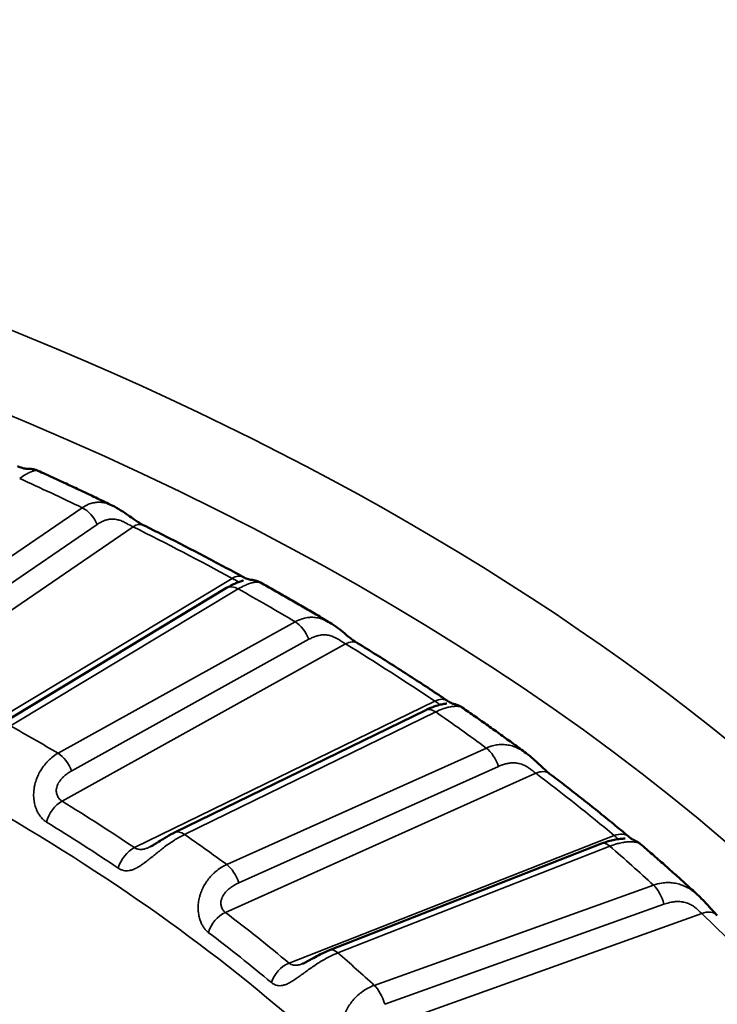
# Model space of a CAD drawing. Header units: millimetres. Extents: x 50 to 3176, y 50 to 2109.
# Tile 365 of 656: x 416.89 to 423.03, y 1812.5 to 1821.15. Entities that reach past the tile are written whole.
import ezdxf

# ---------------------------------------------------------------- set-up
doc = ezdxf.new("R2010")
doc.units = ezdxf.units.MM
doc.header["$LTSCALE"] = 10
doc.layers.add('Visible (ISO)', color=7, linetype='Continuous', lineweight=50)
doc.layers.add('Visible Narrow (ISO)', color=7, linetype='Continuous', lineweight=35)

msp = doc.modelspace()

# ---------------------------------------------------------------- linework, layer by layer
at = {"layer": 'Visible (ISO)'}
for p, q in [((417.0518, 1817.1844), (417.0518, 1817.1844)), ((418.7106, 1816.154), (416.7095, 1814.9502)), ((419.0087, 1816.2014), (419.0087, 1816.2014)), ((419.6202, 1815.8484), (419.6202, 1815.8484)), ((420.4616, 1815.0814), (418.2535, 1814.0051)), ((422.0067, 1813.9081), (419.6158, 1812.9709)), ((422.3492, 1813.9045), (422.3492, 1813.9045))]:
    msp.add_line(p, q, dxfattribs=at)
for centre, major_axis, ratio, start_param, end_param in [((420.5416, 1814.9964), (0.1116, 0.166), 0.619576, 6.283135, 6.283187), ((421.4301, 1814.3629), (0.1206, 0.1595), 0.648978, 0.000001, 0.000053), ((422.1188, 1813.8157), (0.1282, 0.1535), 0.671769, 6.283094, 6.283185)]:
    msp.add_ellipse(centre, major_axis=major_axis, ratio=ratio, start_param=start_param, end_param=end_param, dxfattribs=at)
for points, knots in [([(416.8722, 1817.224), (416.8877, 1817.2172), (416.9017, 1817.2123), (416.9244, 1817.2058), (416.9333, 1817.2042), (416.9475, 1817.2022), (416.9513, 1817.2022), (416.9553, 1817.2022), (416.9562, 1817.2022), (416.9585, 1817.2022), (416.9598, 1817.2023), (416.9635, 1817.2023), (416.966, 1817.2024), (416.9727, 1817.2023), (416.9766, 1817.2022), (416.9847, 1817.2017), (416.9889, 1817.2013), (416.9997, 1817.2), (417.0066, 1817.1988), (417.0265, 1817.1943), (417.0395, 1817.1899), (417.0518, 1817.1844)], [0, 0, 0, 0, 0.00671266, 0.00671266, 0.01339509, 0.01339509, 0.02138713, 0.02138713, 0.02360734, 0.02360734, 0.02527621, 0.02527621, 0.0268969, 0.0268969, 0.02837794, 0.02837794, 0.02971501, 0.02971501, 0.03185716, 0.03185716, 0.03593139, 0.03593139, 0.03593139, 0.03593139]), ([(417.7064, 1816.8783), (417.6633, 1816.8991), (417.6202, 1816.9199), (417.5336, 1816.9612), (417.4902, 1816.9818), (417.4031, 1817.0228), (417.3595, 1817.0432), (417.2719, 1817.0838), (417.2281, 1817.1041), (417.1401, 1817.1444), (417.096, 1817.1644), (417.0518, 1817.1844)], [0.08771394, 0.08771394, 0.08771394, 0.08771394, 0.09449466, 0.09449466, 0.10127539, 0.10127539, 0.10805612, 0.10805612, 0.11483685, 0.11483685, 0.12161758, 0.12161758, 0.12161758, 0.12161758]), ([(417.7064, 1816.8783), (417.7318, 1816.866), (417.7567, 1816.8515), (417.8037, 1816.8213), (417.8262, 1816.8056), (417.8653, 1816.778), (417.8821, 1816.766), (417.91, 1816.747), (417.9215, 1816.7395), (417.9485, 1816.7227), (417.9639, 1816.714), (417.9775, 1816.7073)], [0, 0, 0, 0, 0.00884373, 0.00884373, 0.01702517, 0.01702517, 0.02318696, 0.02318696, 0.02751921, 0.02751921, 0.03378477, 0.03378477, 0.03378477, 0.03378477]), ([(418.8551, 1816.251), (418.7979, 1816.2823), (418.7403, 1816.3133), (418.6248, 1816.3751), (418.5668, 1816.4059), (418.4502, 1816.467), (418.3917, 1816.4974), (418.2742, 1816.558), (418.2152, 1816.5881), (418.0967, 1816.6479), (418.0372, 1816.6777), (417.9775, 1816.7073)], [0.02861384, 0.02861384, 0.02861384, 0.02861384, 0.03811225, 0.03811225, 0.04761067, 0.04761067, 0.05710909, 0.05710909, 0.0666075, 0.0666075, 0.07610592, 0.07610592, 0.07610592, 0.07610592]), ([(418.8551, 1816.251), (418.8691, 1816.2434), (418.8813, 1816.2379), (418.9, 1816.2308), (418.907, 1816.2289), (418.9154, 1816.2269), (418.9171, 1816.2268), (418.9171, 1816.2268)], [0, 0, 0, 0, 0.00681403, 0.00681403, 0.01353823, 0.01353823, 0.02030771, 0.02030771, 0.02030771, 0.02030771]), ([(418.9168, 1816.2268), (418.9168, 1816.2268), (418.9169, 1816.2268), (418.9184, 1816.2268), (418.9194, 1816.2267), (418.9219, 1816.2266), (418.923, 1816.2265), (418.9261, 1816.2263), (418.9281, 1816.2261), (418.9326, 1816.2257), (418.9351, 1816.2254), (418.9415, 1816.2245), (418.9456, 1816.2239), (418.9574, 1816.2216), (418.9652, 1816.2196), (418.9852, 1816.2131), (418.9973, 1816.2078), (419.0087, 1816.2014)], [0.02280262, 0.02280262, 0.02280262, 0.02280262, 0.02475875, 0.02475875, 0.02592282, 0.02592282, 0.02655359, 0.02655359, 0.02734058, 0.02734058, 0.02815915, 0.02815915, 0.02943183, 0.02943183, 0.03184104, 0.03184104, 0.03577021, 0.03577021, 0.03577021, 0.03577021]), ([(418.7106, 1816.154), (418.7436, 1816.1738), (418.7758, 1816.19), (418.8182, 1816.207), (418.8314, 1816.2116), (418.8459, 1816.216), (418.8495, 1816.217), (418.8541, 1816.2183), (418.8555, 1816.2187), (418.8571, 1816.2191), (418.8574, 1816.2192), (418.8574, 1816.2192)], [0, 0, 0, 0, 0.01324595, 0.01324595, 0.01979337, 0.01979337, 0.02206505, 0.02206505, 0.02340043, 0.02340043, 0.02423279, 0.02423279, 0.02423279, 0.02423279]), ([(419.6202, 1815.8484), (419.5801, 1815.8723), (419.5399, 1815.8962), (419.4592, 1815.9438), (419.4187, 1815.9675), (419.3374, 1816.0147), (419.2967, 1816.0383), (419.2149, 1816.0852), (419.1738, 1816.1086), (419.0915, 1816.1551), (419.0502, 1816.1783), (419.0087, 1816.2014)], [6.26575625, 6.26575625, 6.26575625, 6.26575625, 6.27269689, 6.27269689, 6.27963753, 6.27963753, 6.28657816, 6.28657816, 6.2935188, 6.2935188, 6.30045944, 6.30045944, 6.30045944, 6.30045944]), ([(419.6202, 1815.8484), (419.643, 1815.8347), (419.6653, 1815.8194), (419.7074, 1815.788), (419.7276, 1815.7719), (419.7622, 1815.7438), (419.777, 1815.7318), (419.8018, 1815.7121), (419.8121, 1815.7042), (419.8364, 1815.6863), (419.8501, 1815.677), (419.862, 1815.6697)], [0, 0, 0, 0, 0.00815317, 0.00815317, 0.01581272, 0.01581272, 0.02162471, 0.02162471, 0.02589679, 0.02589679, 0.0321302, 0.0321302, 0.0321302, 0.0321302]), ([(420.6533, 1815.1623), (420.6019, 1815.1969), (420.5502, 1815.2313), (420.4464, 1815.2998), (420.3942, 1815.334), (420.2892, 1815.4019), (420.2365, 1815.4357), (420.1304, 1815.5031), (420.0771, 1815.5366), (419.9699, 1815.6034), (419.9161, 1815.6366), (419.862, 1815.6697)], [6.20707939, 6.20707939, 6.20707939, 6.20707939, 6.2165778, 6.2165778, 6.22607622, 6.22607622, 6.23557464, 6.23557464, 6.24507305, 6.24507305, 6.25457147, 6.25457147, 6.25457147, 6.25457147]), ([(420.4616, 1815.0814), (420.4984, 1815.0993), (420.5346, 1815.1134), (420.5834, 1815.1274), (420.5988, 1815.131), (420.6238, 1815.1356), (420.6346, 1815.137), (420.6436, 1815.138), (420.6454, 1815.1381), (420.6466, 1815.1383), (420.6468, 1815.1383), (420.6468, 1815.1383)], [0, 0, 0, 0, 0.01354294, 0.01354294, 0.02030001, 0.02030001, 0.02584469, 0.02584469, 0.02741714, 0.02741714, 0.02796324, 0.02796324, 0.02796324, 0.02796324]), ([(420.6533, 1815.1623), (420.6658, 1815.1539), (420.6765, 1815.1478), (420.6919, 1815.1401), (420.6971, 1815.1381), (420.7003, 1815.137), (420.7008, 1815.1369), (420.7012, 1815.1367)], [0, 0, 0, 0, 0.00702121, 0.00702121, 0.01388918, 0.01388918, 0.01577404, 0.01577404, 0.01577404, 0.01577404]), ([(420.7, 1815.137), (420.7, 1815.137), (420.7001, 1815.1369), (420.7009, 1815.1368), (420.7016, 1815.1367), (420.7034, 1815.1364), (420.7042, 1815.1362), (420.7066, 1815.1357), (420.7083, 1815.1354), (420.7119, 1815.1346), (420.7139, 1815.1341), (420.7189, 1815.1329), (420.7221, 1815.132), (420.7311, 1815.1293), (420.7371, 1815.1272), (420.7549, 1815.1199), (420.7665, 1815.1138), (420.7786, 1815.1059), (420.7798, 1815.1051), (420.781, 1815.1043)], [0.02286238, 0.02286238, 0.02286238, 0.02286238, 0.02388479, 0.02388479, 0.02476451, 0.02476451, 0.02529377, 0.02529377, 0.02597294, 0.02597294, 0.02664661, 0.02664661, 0.02765693, 0.02765693, 0.02955995, 0.02955995, 0.03346605, 0.03346605, 0.03389591, 0.03389591, 0.03389591, 0.03389591]), ([(421.3449, 1814.7021), (421.3081, 1814.7294), (421.2712, 1814.7565), (421.197, 1814.8106), (421.1597, 1814.8376), (421.0848, 1814.8914), (421.0472, 1814.9182), (420.9717, 1814.9716), (420.9338, 1814.9983), (420.8576, 1815.0514), (420.8194, 1815.0779), (420.781, 1815.1043)], [6.16043626, 6.16043626, 6.16043626, 6.16043626, 6.16760218, 6.16760218, 6.1747681, 6.1747681, 6.18193403, 6.18193403, 6.18909995, 6.18909995, 6.19626587, 6.19626587, 6.19626587, 6.19626587]), ([(421.3449, 1814.7021), (421.3659, 1814.6866), (421.3863, 1814.6697), (421.4235, 1814.6369), (421.4406, 1814.6209), (421.4697, 1814.5935), (421.4821, 1814.5819), (421.5125, 1814.5538), (421.5303, 1814.5384), (421.547, 1814.5253), (421.5489, 1814.5239), (421.5507, 1814.5225)], [0.00000157, 0.00000157, 0.00000157, 0.00000157, 0.00788411, 0.00788411, 0.01490231, 0.01490231, 0.02025503, 0.02025503, 0.02871116, 0.02871116, 0.02982769, 0.02982769, 0.02982769, 0.02982769]), ([(422.247, 1813.9692), (422.2021, 1814.0067), (422.1569, 1814.0441), (422.0658, 1814.1187), (422.02, 1814.1558), (421.9278, 1814.2298), (421.8813, 1814.2667), (421.7879, 1814.3403), (421.7409, 1814.3769), (421.6462, 1814.4499), (421.5986, 1814.4862), (421.5507, 1814.5225)], [6.10235963, 6.10235963, 6.10235963, 6.10235963, 6.11185805, 6.11185805, 6.12135647, 6.12135647, 6.13085488, 6.13085488, 6.1403533, 6.1403533, 6.14985171, 6.14985171, 6.14985171, 6.14985171]), ([(418.0393, 1813.8807), (418.0446, 1813.8833), (418.0505, 1813.8864), (418.0639, 1813.8938), (418.0715, 1813.8983), (418.0905, 1813.9097), (418.1019, 1813.9169), (418.1306, 1813.935), (418.148, 1813.9459), (418.1914, 1813.9722), (418.2176, 1813.987), (418.2466, 1814.0017), (418.2501, 1814.0034), (418.2535, 1814.0051)], [0.0001542, 0.0001542, 0.0001542, 0.0001542, 0.00247295, 0.00247295, 0.00523352, 0.00523352, 0.00927128, 0.00927128, 0.01540334, 0.01540334, 0.02478404, 0.02478404, 0.02605292, 0.02605292, 0.02605292, 0.02605292]), ([(422.0067, 1813.9081), (422.0461, 1813.9236), (422.0853, 1813.9351), (422.1382, 1813.9456), (422.155, 1813.9481), (422.1824, 1813.9508), (422.1941, 1813.9514), (422.2058, 1813.9518), (422.2084, 1813.9518), (422.2116, 1813.9518), (422.2126, 1813.9518), (422.2138, 1813.9519), (422.2141, 1813.9519), (422.2141, 1813.9519)], [0, 0, 0, 0, 0.01363995, 0.01363995, 0.02037112, 0.02037112, 0.02591591, 0.02591591, 0.0277096, 0.0277096, 0.02870546, 0.02870546, 0.02946033, 0.02946033, 0.02946033, 0.02946033]), ([(422.247, 1813.9691), (422.2585, 1813.9596), (422.268, 1813.9527), (422.2811, 1813.9441), (422.2851, 1813.942), (422.2882, 1813.9405), (422.2885, 1813.9404), (422.2901, 1813.9397), (422.2906, 1813.9395), (422.2922, 1813.9389), (422.293, 1813.9385), (422.2952, 1813.9376), (422.2966, 1813.937), (422.3004, 1813.9353), (422.303, 1813.9341), (422.3085, 1813.9315), (422.3113, 1813.9301), (422.3185, 1813.9262), (422.3229, 1813.9236), (422.3348, 1813.9159), (422.3422, 1813.9104), (422.3492, 1813.9045)], [0, 0, 0, 0, 0.00743558, 0.00743558, 0.01468971, 0.01468971, 0.0194626, 0.0194626, 0.02096254, 0.02096254, 0.02198805, 0.02198805, 0.02293538, 0.02293538, 0.02407443, 0.02407443, 0.02511869, 0.02511869, 0.02671041, 0.02671041, 0.0294743, 0.0294743, 0.0294743, 0.0294743]), ([(422.8618, 1813.4486), (422.8286, 1813.4794), (422.7952, 1813.5101), (422.728, 1813.5713), (422.6942, 1813.6019), (422.6262, 1813.6628), (422.592, 1813.6932), (422.5233, 1813.7539), (422.4887, 1813.7841), (422.4193, 1813.8444), (422.3843, 1813.8745), (422.3492, 1813.9045)], [6.05484217, 6.05484217, 6.05484217, 6.05484217, 6.06233364, 6.06233364, 6.06982511, 6.06982511, 6.07731657, 6.07731657, 6.08480804, 6.08480804, 6.09229951, 6.09229951, 6.09229951, 6.09229951]), ([(422.8618, 1813.4486), (422.8792, 1813.4325), (422.8959, 1813.4156), (422.9263, 1813.3834), (422.9402, 1813.368), (422.9639, 1813.3418), (422.974, 1813.3306), (422.9991, 1813.3033), (423.0135, 1813.2884), (423.0252, 1813.2773)], [0, 0, 0, 0, 0.00710507, 0.00710507, 0.0134821, 0.0134821, 0.01849712, 0.01849712, 0.02670204, 0.02670204, 0.02670204, 0.02670204]), ([(419.3796, 1812.8537), (419.3831, 1812.8551), (419.3874, 1812.8569), (419.3974, 1812.8615), (419.4034, 1812.8645), (419.4178, 1812.8718), (419.4265, 1812.8765), (419.4483, 1812.8883), (419.4616, 1812.8957), (419.4953, 1812.9141), (419.516, 1812.9252), (419.563, 1812.9486), (419.5896, 1812.9606), (419.6158, 1812.9709)], [0.00013811, 0.00013811, 0.00013811, 0.00013811, 0.00215602, 0.00215602, 0.00446895, 0.00446895, 0.00758406, 0.00758406, 0.0121381, 0.0121381, 0.01910523, 0.01910523, 0.02813831, 0.02813831, 0.02813831, 0.02813831])]:
    msp.add_open_spline(points, degree=3, knots=knots, dxfattribs=at)
at = {"layer": 'Visible Narrow (ISO)'}
for p, q in [((417.4418, 1816.8591), (415.5774, 1815.5842)), ((415.6593, 1815.1669), (417.8887, 1816.6914)), ((415.7098, 1815.4381), (417.5741, 1816.7129)), ((418.7594, 1816.2387), (416.3665, 1814.7993)), ((416.8126, 1814.9421), (418.8137, 1816.1459)), ((419.314, 1815.857), (417.229, 1814.7017)), ((417.349, 1814.5479), (419.4339, 1815.7033)), ((417.2645, 1814.2808), (419.7576, 1815.6624)), ((420.5416, 1815.1597), (417.9012, 1813.8726)), ((418.3412, 1813.9886), (420.5493, 1815.065)), ((420.9945, 1814.7475), (418.7118, 1813.7243)), ((418.818, 1813.5637), (421.1007, 1814.5869)), ((418.7005, 1813.3027), (421.4301, 1814.5262)), ((422.1188, 1813.979), (419.2598, 1812.8583)), ((419.6888, 1812.948), (422.0797, 1813.8852)), ((422.465, 1813.5426), (420.0095, 1812.6628)), ((422.5563, 1813.376), (420.1009, 1812.4962)), ((420.0515, 1812.2791), (422.8877, 1813.2954))]:
    msp.add_line(p, q, dxfattribs=at)
msp.add_ellipse((401.8194, 1806.0454), major_axis=(26.1573, 0), ratio=0.57735, dxfattribs=at)
for centre, major_axis, ratio, start_param, end_param in [((401.8194, 1805.6478), (25.6575, 0), 0.57735, 6.264668, 9.443295), ((401.8194, 1806.0454), (24.3898, 0), 0.57735, 0.875613, 0.904623), ((417.4418, 1816.6958), (-0.1129, 0.1651), 0.623867, 4.404784, 5.451982), ((417.8887, 1816.5281), (0.0888, 0.1792), 0.531782, 0, 0.750134), ((401.8194, 1805.8821), (24.6727, 0), 0.57735, 0.814012, 0.861504), ((418.7594, 1816.0754), (0.0957, 0.1756), 0.560596, 6.28316, 7.054682), ((418.8137, 1815.9826), (-0.1031, 0.1714), 0.589068, 5.48732, 6.283185), ((401.8194, 1806.0454), (-24.3898, 0), 0.57735, 3.912486, 3.941495), ((401.8194, 1805.6372), (-21, 0), 0.57735, 3.707812, 4.14617), ((419.314, 1815.6937), (-0.0969, 0.1749), 0.565389, 4.460635, 5.507833), ((419.7576, 1815.4991), (0.1043, 0.1706), 0.593632, 0, 0.80012), ((401.8194, 1805.8821), (24.6727, 0), 0.57735, 0.709292, 0.756784), ((420.5416, 1814.9964), (0.1116, 0.1659), 0.619576, 0, 0.826462), ((420.5493, 1814.9017), (-0.0876, 0.1798), 0.526742, 5.536492, 6.283185), ((401.8194, 1806.0454), (24.3898, 0), 0.57735, 0.666174, 0.695183), ((401.8194, 1806.0454), (21.5, 0), 0.57735, 0.7717, 0.799096), ((417.229, 1814.5384), (0.0969, -0.1749), 0.56539, 1.319043, 2.36624), ((420.9945, 1814.5842), (-0.0818, 0.1825), 0.500718, 4.505831, 5.553029), ((421.4301, 1814.3629), (0.1206, 0.1595), 0.648978, 0.000052, 0.86157), ((401.8194, 1805.8821), (24.6727, 0), 0.57735, 0.604572, 0.652065), ((417.2645, 1814.1175), (-0.1045, -0.1705), 0.594371, 3.942413, 5.173372), ((401.8194, 1805.8821), (-21.2172, 0), 0.57735, 3.852205, 3.897057), ((401.8194, 1803.9225), (21, 0), 0.57735, 0.556246, 1.014624), ((401.8194, 1805.7732), (-21.0286, 0), 0.57735, 3.852205, 3.897057), ((418.3412, 1813.8253), (-0.0876, 0.1798), 0.526742, 5.536492, 6.283185), ((401.8194, 1806.0454), (-21.5, 0), 0.57735, 3.808573, 3.835969), ((422.1188, 1813.8157), (0.1282, 0.1535), 0.671769, 0, 0.893712), ((422.0797, 1813.7219), (-0.073, 0.1862), 0.458644, 5.575975, 6.283185), ((401.8194, 1806.0454), (24.3898, 0), 0.57735, 0.561454, 0.590463), ((417.9012, 1813.7093), (0.1114, 0.1661), 0.618874, 0.825695, 2.056654), ((418.7118, 1813.561), (0.0818, -0.1825), 0.500718, 1.364239, 2.411436), ((422.465, 1813.3793), (-0.0675, 0.1883), 0.43056, 4.541907, 5.589104), ((418.7005, 1813.1394), (-0.1208, -0.1594), 0.649632, 4.004018, 5.234977), ((401.8194, 1805.8821), (-21.2172, 0), 0.57735, 3.747485, 3.792337), ((422.8877, 1813.1321), (0.1375, 0.1452), 0.697214, 0.000132, 0.936324), ((401.8194, 1805.8821), (24.6727, 0), 0.57735, 5.73584, 6.83053), ((401.8194, 1805.7732), (-21.0286, 0), 0.57735, 3.747485, 3.792337), ((419.6888, 1812.7847), (-0.073, 0.1862), 0.458644, 5.575975, 6.283185), ((401.8194, 1806.0454), (-21.5, 0), 0.57735, 3.703854, 3.731249), ((401.8194, 1803.106), (20, 0), 0.57735, 0.556175, 1.014624), ((419.2598, 1812.695), (0.128, 0.1536), 0.671155, 0.892778, 2.123737), ((420.0095, 1812.4995), (0.0675, -0.1883), 0.43056, 1.400314, 2.447511)]:
    msp.add_ellipse(centre, major_axis=major_axis, ratio=ratio, start_param=start_param, end_param=end_param, dxfattribs=at)
for points, knots in [([(416.8919, 1817.1162), (416.9092, 1817.1289), (416.9258, 1817.14), (416.952, 1817.1556), (416.962, 1817.1611), (416.9762, 1817.168), (416.9808, 1817.1701), (416.9947, 1817.1761), (417.0035, 1817.1792), (417.0146, 1817.1825), (417.0176, 1817.1832), (417.0269, 1817.1853), (417.0326, 1817.1861), (417.0402, 1817.1864), (417.0426, 1817.1863), (417.0476, 1817.1858), (417.05, 1817.1852), (417.0518, 1817.1844)], [0, 0, 0, 0, 0.0909091, 0.0909091, 0.1517786, 0.1517786, 0.1818182, 0.1818182, 0.2465761, 0.2465761, 0.2727273, 0.2727273, 0.3309788, 0.3309788, 0.3636364, 0.3636364, 0.4074663, 0.4074663, 0.4074663, 0.4074663]), ([(417.7064, 1816.8783), (417.7026, 1816.8801), (417.6988, 1816.8819), (417.6877, 1816.8868), (417.6803, 1816.8897), (417.6604, 1816.8968), (417.6478, 1816.9004), (417.6282, 1816.9043), (417.6212, 1816.9054), (417.6005, 1816.9077), (417.5867, 1816.9081), (417.567, 1816.9067), (417.5612, 1816.9061), (417.5424, 1816.9034), (417.5296, 1816.9005), (417.5103, 1816.8943), (417.5038, 1816.892), (417.4783, 1816.8816), (417.4597, 1816.8714), (417.4418, 1816.8591)], [0.5837956, 0.5837956, 0.5837956, 0.5837956, 0.6018042, 0.6018042, 0.6363636, 0.6363636, 0.6951463, 0.6951463, 0.7272727, 0.7272727, 0.7910581, 0.7910581, 0.8181818, 0.8181818, 0.8780567, 0.8780567, 0.9090909, 0.9090909, 1, 1, 1, 1]), ([(417.5741, 1816.7129), (417.5842, 1816.7194), (417.5941, 1816.7253), (417.6133, 1816.7356), (417.6226, 1816.74), (417.6357, 1816.7456), (417.6399, 1816.7473), (417.6485, 1816.7504), (417.6528, 1816.7518), (417.6631, 1816.7547), (417.6689, 1816.7561), (417.6767, 1816.7575), (417.6786, 1816.7578), (417.6859, 1816.7588), (417.6913, 1816.7594), (417.6986, 1816.7597), (417.7003, 1816.7597), (417.7029, 1816.7598), (417.7037, 1816.7598), (417.7104, 1816.7598), (417.7166, 1816.7595), (417.7293, 1816.7585), (417.736, 1816.7576), (417.743, 1816.7563), (417.7434, 1816.7562), (417.7501, 1816.755), (417.7564, 1816.7535), (417.7637, 1816.7514), (417.7647, 1816.751), (417.7674, 1816.7502), (417.7691, 1816.7497), (417.777, 1816.7471), (417.7831, 1816.7447), (417.7969, 1816.7389), (417.8044, 1816.7352), (417.8123, 1816.7312), (417.8128, 1816.731), (417.8198, 1816.7275), (417.8262, 1816.7241), (417.8342, 1816.7199), (417.8358, 1816.719), (417.8439, 1816.7147), (417.8504, 1816.7114), (417.8586, 1816.707), (417.8605, 1816.7061), (417.8688, 1816.7017), (417.875, 1816.6985), (417.8837, 1816.694), (417.8862, 1816.6927), (417.8887, 1816.6914)], [0, 0, 0, 0, 0.080801, 0.080801, 0.161263, 0.161263, 0.2, 0.2, 0.242333, 0.242333, 0.301436, 0.301436, 0.320986, 0.320986, 0.374987, 0.374987, 0.392253, 0.392253, 0.4, 0.4, 0.456502, 0.456502, 0.515951, 0.515951, 0.519229, 0.519229, 0.575327, 0.575327, 0.584971, 0.584971, 0.6, 0.6, 0.657149, 0.657149, 0.73075, 0.73075, 0.735254, 0.735254, 0.8, 0.8, 0.81622, 0.81622, 0.883134, 0.883134, 0.903163, 0.903163, 0.971337, 0.971337, 1, 1, 1, 1]), ([(418.8161, 1816.206), (418.8162, 1816.2063), (418.8161, 1816.2066), (418.8158, 1816.2081), (418.8147, 1816.2093), (418.8114, 1816.2117), (418.8093, 1816.2129), (418.8047, 1816.2154), (418.8023, 1816.2166), (418.7995, 1816.2181), (418.7993, 1816.2182), (418.7965, 1816.2197), (418.7936, 1816.2211), (418.7876, 1816.2242), (418.7845, 1816.2258), (418.778, 1816.2292), (418.7746, 1816.231), (418.7673, 1816.2347), (418.7634, 1816.2367), (418.7594, 1816.2387)], [0.6045743, 0.6045743, 0.6045743, 0.6045743, 0.6193872, 0.6193872, 0.6874645, 0.6874645, 0.7484728, 0.7484728, 0.8, 0.8, 0.8039097, 0.8039097, 0.855517, 0.855517, 0.9045181, 0.9045181, 0.952104, 0.952104, 0.9999999, 0.9999999, 0.9999999, 0.9999999]), ([(418.8137, 1816.1459), (418.8332, 1816.1576), (418.8521, 1816.1676), (418.8821, 1816.1815), (418.8937, 1816.1863), (418.9102, 1816.1923), (418.9155, 1816.1941), (418.9319, 1816.1991), (418.9423, 1816.2017), (418.9556, 1816.2042), (418.9593, 1816.2048), (418.9708, 1816.2062), (418.9779, 1816.2066), (418.9876, 1816.2064), (418.9909, 1816.2062), (418.9989, 1816.2051), (419.0031, 1816.204), (419.0072, 1816.2022), (419.008, 1816.2019), (419.0087, 1816.2014)], [0, 0, 0, 0, 0.0909091, 0.0909091, 0.1517786, 0.1517786, 0.1818182, 0.1818182, 0.2465761, 0.2465761, 0.2727273, 0.2727273, 0.3309788, 0.3309788, 0.3636364, 0.3636364, 0.420532, 0.420532, 0.43568, 0.43568, 0.43568, 0.43568]), ([(419.6202, 1815.8484), (419.6098, 1815.8546), (419.5992, 1815.8604), (419.5808, 1815.8693), (419.5731, 1815.8726), (419.5522, 1815.881), (419.5388, 1815.8853), (419.518, 1815.8905), (419.5106, 1815.892), (419.4883, 1815.8956), (419.4734, 1815.8968), (419.4521, 1815.8967), (419.4458, 1815.8965), (419.4254, 1815.895), (419.4113, 1815.8928), (419.3901, 1815.8879), (419.3829, 1815.886), (419.3547, 1815.8772), (419.3341, 1815.8682), (419.314, 1815.857)], [0.5529265, 0.5529265, 0.5529265, 0.5529265, 0.6018042, 0.6018042, 0.6363636, 0.6363636, 0.6951463, 0.6951463, 0.7272727, 0.7272727, 0.7910581, 0.7910581, 0.8181818, 0.8181818, 0.8780567, 0.8780567, 0.9090909, 0.9090909, 1, 1, 1, 1]), ([(419.4339, 1815.7033), (419.4452, 1815.7091), (419.4562, 1815.7143), (419.4775, 1815.7234), (419.4877, 1815.7273), (419.5021, 1815.732), (419.5067, 1815.7334), (419.5161, 1815.736), (419.5208, 1815.7371), (419.532, 1815.7394), (419.5383, 1815.7404), (419.5467, 1815.7413), (419.5488, 1815.7415), (419.5566, 1815.7421), (419.5624, 1815.7423), (419.5701, 1815.7421), (419.572, 1815.7421), (419.5747, 1815.7419), (419.5756, 1815.7419), (419.5827, 1815.7415), (419.5891, 1815.7409), (419.6025, 1815.739), (419.6095, 1815.7377), (419.6167, 1815.736), (419.6171, 1815.7359), (419.624, 1815.7342), (419.6305, 1815.7323), (419.6379, 1815.7298), (419.6389, 1815.7294), (419.6417, 1815.7284), (419.6434, 1815.7278), (419.6513, 1815.7247), (419.6574, 1815.722), (419.6711, 1815.7153), (419.6785, 1815.7112), (419.6861, 1815.7067), (419.6866, 1815.7065), (419.6933, 1815.7025), (419.6995, 1815.6987), (419.7071, 1815.6941), (419.7086, 1815.6931), (419.7163, 1815.6884), (419.7224, 1815.6846), (419.7301, 1815.6798), (419.7318, 1815.6787), (419.7395, 1815.6739), (419.7453, 1815.6703), (419.7531, 1815.6653), (419.7554, 1815.6638), (419.7576, 1815.6624)], [0, 0, 0, 0, 0.080801, 0.080801, 0.161263, 0.161263, 0.2, 0.2, 0.242333, 0.242333, 0.301436, 0.301436, 0.320986, 0.320986, 0.374987, 0.374987, 0.392253, 0.392253, 0.4, 0.4, 0.456502, 0.456502, 0.515951, 0.515951, 0.519229, 0.519229, 0.575327, 0.575327, 0.584971, 0.584971, 0.6, 0.6, 0.657149, 0.657149, 0.73075, 0.73075, 0.735254, 0.735254, 0.8, 0.8, 0.81622, 0.81622, 0.883134, 0.883134, 0.903163, 0.903163, 0.971337, 0.971337, 1, 1, 1, 1]), ([(420.5865, 1815.1279), (420.5864, 1815.1281), (420.5863, 1815.1284), (420.5852, 1815.1298), (420.5838, 1815.1311), (420.5804, 1815.1338), (420.5785, 1815.1352), (420.5763, 1815.1368), (420.5761, 1815.1369), (420.5738, 1815.1385), (420.5715, 1815.1401), (420.5665, 1815.1436), (420.5638, 1815.1453), (420.5582, 1815.1491), (420.5552, 1815.1511), (420.5488, 1815.1552), (420.5453, 1815.1574), (420.5416, 1815.1597)], [0.6770935, 0.6770935, 0.6770935, 0.6770935, 0.6874645, 0.6874645, 0.7484728, 0.7484728, 0.8, 0.8, 0.8039097, 0.8039097, 0.855517, 0.855517, 0.9045181, 0.9045181, 0.952104, 0.952104, 0.9999999, 0.9999999, 0.9999999, 0.9999999]), ([(420.5493, 1815.065), (420.5708, 1815.0754), (420.5917, 1815.0842), (420.6252, 1815.0962), (420.6383, 1815.1002), (420.6569, 1815.1052), (420.663, 1815.1066), (420.6815, 1815.1106), (420.6935, 1815.1125), (420.709, 1815.1141), (420.7133, 1815.1145), (420.7267, 1815.1152), (420.7352, 1815.1151), (420.747, 1815.1142), (420.751, 1815.1138), (420.7611, 1815.1122), (420.7666, 1815.1108), (420.7738, 1815.1082), (420.7762, 1815.1071), (420.7792, 1815.1055), (420.7801, 1815.1049), (420.781, 1815.1043)], [0, 0, 0, 0, 0.0909091, 0.0909091, 0.1517791, 0.1517791, 0.1818182, 0.1818182, 0.2465766, 0.2465766, 0.2727273, 0.2727273, 0.3309789, 0.3309789, 0.3636364, 0.3636364, 0.4205319, 0.4205319, 0.4545455, 0.4545455, 0.4720085, 0.4720085, 0.4720085, 0.4720085]), ([(421.3449, 1814.7021), (421.3441, 1814.7028), (421.3432, 1814.7034), (421.3365, 1814.7083), (421.3305, 1814.7125), (421.3123, 1814.7246), (421.2999, 1814.7321), (421.2793, 1814.743), (421.2714, 1814.7469), (421.2497, 1814.7565), (421.2358, 1814.7617), (421.2139, 1814.7681), (421.2061, 1814.7701), (421.1826, 1814.7751), (421.1668, 1814.7772), (421.1441, 1814.7785), (421.1373, 1814.7786), (421.1154, 1814.7784), (421.1003, 1814.7771), (421.0774, 1814.7736), (421.0696, 1814.7721), (421.039, 1814.7651), (421.0166, 1814.7574), (420.9945, 1814.7475)], [0.5130749, 0.5130749, 0.5130749, 0.5130749, 0.5171263, 0.5171263, 0.5454545, 0.5454545, 0.6018042, 0.6018042, 0.6363636, 0.6363636, 0.6951463, 0.6951463, 0.7272727, 0.7272727, 0.7910581, 0.7910581, 0.8181818, 0.8181818, 0.8780567, 0.8780567, 0.9090909, 0.9090909, 1, 1, 1, 1]), ([(417.229, 1814.7017), (417.209, 1814.6905), (417.1896, 1814.6772), (417.1587, 1814.6515), (417.1467, 1814.6404), (417.1294, 1814.6222), (417.1237, 1814.6158), (417.1065, 1814.5955), (417.0956, 1814.5809), (417.0814, 1814.5593), (417.0774, 1814.5529), (417.0652, 1814.5321), (417.0576, 1814.5174), (417.047, 1814.4935), (417.0434, 1814.4846), (417.0346, 1814.4607), (417.0299, 1814.4456), (417.0238, 1814.4207), (417.0218, 1814.4109), (417.0172, 1814.3841), (417.0155, 1814.3671), (417.0146, 1814.343), (417.0146, 1814.3355), (417.0152, 1814.3099), (417.017, 1814.2923), (417.0207, 1814.2707), (417.0217, 1814.2659), (417.0261, 1814.2455), (417.0306, 1814.2307), (417.0375, 1814.2123), (417.0393, 1814.2078), (417.0464, 1814.1912), (417.0523, 1814.1798), (417.0612, 1814.1651), (417.0639, 1814.1609), (417.0735, 1814.1469), (417.0807, 1814.1379), (417.0907, 1814.1271), (417.0933, 1814.1244), (417.1043, 1814.1138), (417.1128, 1814.1069), (417.1234, 1814.0998), (417.1253, 1814.0985), (417.1273, 1814.0973)], [0, 0, 0, 0, 0.0909091, 0.0909091, 0.1509618, 0.1509618, 0.1818182, 0.1818182, 0.246234, 0.246234, 0.2727273, 0.2727273, 0.330169, 0.330169, 0.3636364, 0.3636364, 0.4190151, 0.4190151, 0.4545455, 0.4545455, 0.517221, 0.517221, 0.5454545, 0.5454545, 0.6159758, 0.6159758, 0.6363636, 0.6363636, 0.7045179, 0.7045179, 0.7272727, 0.7272727, 0.7913147, 0.7913147, 0.8181818, 0.8181818, 0.885258, 0.885258, 0.9090909, 0.9090909, 0.9833211, 0.9833211, 1, 1, 1, 1]), ([(421.1007, 1814.5869), (421.1131, 1814.592), (421.1251, 1814.5965), (421.1482, 1814.6043), (421.1592, 1814.6075), (421.1748, 1814.6113), (421.1798, 1814.6124), (421.1898, 1814.6144), (421.1949, 1814.6152), (421.2069, 1814.6168), (421.2136, 1814.6174), (421.2225, 1814.6178), (421.2247, 1814.6179), (421.233, 1814.618), (421.2391, 1814.6178), (421.2472, 1814.6172), (421.2491, 1814.617), (421.252, 1814.6167), (421.2529, 1814.6166), (421.2603, 1814.6158), (421.267, 1814.6147), (421.2809, 1814.6121), (421.288, 1814.6103), (421.2954, 1814.6082), (421.2958, 1814.6081), (421.3029, 1814.606), (421.3094, 1814.6037), (421.3168, 1814.6007), (421.3179, 1814.6002), (421.3207, 1814.5991), (421.3224, 1814.5984), (421.3303, 1814.5948), (421.3363, 1814.5917), (421.3497, 1814.5842), (421.3568, 1814.5797), (421.3641, 1814.5747), (421.3646, 1814.5745), (421.371, 1814.5701), (421.3768, 1814.5659), (421.384, 1814.5608), (421.3854, 1814.5598), (421.3926, 1814.5546), (421.3982, 1814.5505), (421.4053, 1814.5452), (421.4069, 1814.544), (421.4139, 1814.5388), (421.4191, 1814.5348), (421.4261, 1814.5294), (421.4281, 1814.5278), (421.4301, 1814.5262)], [0, 0, 0, 0, 0.080801, 0.080801, 0.161263, 0.161263, 0.2, 0.2, 0.242333, 0.242333, 0.301436, 0.301436, 0.320986, 0.320986, 0.374987, 0.374987, 0.392253, 0.392253, 0.4, 0.4, 0.456502, 0.456502, 0.515951, 0.515951, 0.519229, 0.519229, 0.575327, 0.575327, 0.584971, 0.584971, 0.6, 0.6, 0.657149, 0.657149, 0.73075, 0.73075, 0.735254, 0.735254, 0.8, 0.8, 0.81622, 0.81622, 0.883134, 0.883134, 0.903163, 0.903163, 0.971337, 0.971337, 1, 1, 1, 1]), ([(417.349, 1814.5479), (417.3368, 1814.5407), (417.3254, 1814.5334), (417.3126, 1814.5244), (417.3105, 1814.5229), (417.2978, 1814.5136), (417.288, 1814.5057), (417.2778, 1814.4965), (417.2764, 1814.4952), (417.2695, 1814.4887), (417.2645, 1814.4835), (417.2561, 1814.4741), (417.2526, 1814.4699), (417.2456, 1814.4607), (417.242, 1814.4556), (417.2375, 1814.4482), (417.2362, 1814.4462), (417.2339, 1814.442), (417.2327, 1814.4399), (417.2281, 1814.4312), (417.2249, 1814.4244), (417.2216, 1814.4156), (417.2209, 1814.4138), (417.2181, 1814.4055), (417.2164, 1814.3989), (417.215, 1814.3913), (417.2148, 1814.3902), (417.2142, 1814.3859), (417.2138, 1814.3828), (417.2134, 1814.3761), (417.2134, 1814.3726), (417.2137, 1814.3632), (417.2144, 1814.3574), (417.2168, 1814.3462), (417.2184, 1814.3409), (417.2222, 1814.3307), (417.2245, 1814.3258), (417.2271, 1814.321), (417.2271, 1814.321), (417.2299, 1814.3158), (417.2329, 1814.311), (417.24, 1814.3016), (417.244, 1814.2971), (417.2531, 1814.2886), (417.2581, 1814.2847), (417.2639, 1814.2812), (417.2642, 1814.281), (417.2645, 1814.2808)], [0, 0, 0, 0, 0.089342, 0.089342, 0.107191, 0.107191, 0.2, 0.2, 0.21557, 0.21557, 0.276567, 0.276567, 0.32404, 0.32404, 0.378952, 0.378952, 0.4, 0.4, 0.420678, 0.420678, 0.485028, 0.485028, 0.501457, 0.501457, 0.560885, 0.560885, 0.570901, 0.570901, 0.6, 0.6, 0.632547, 0.632547, 0.689334, 0.689334, 0.744364, 0.744364, 0.8, 0.8, 0.800663, 0.800663, 0.861041, 0.861041, 0.927282, 0.927282, 0.996344, 0.996344, 1, 1, 1, 1]), ([(417.7583, 1813.6927), (417.7667, 1813.6871), (417.7754, 1813.6824), (417.7865, 1813.6779), (417.7886, 1813.6771), (417.7991, 1813.6735), (417.8079, 1813.6714), (417.8203, 1813.67), (417.8236, 1813.6697), (417.8358, 1813.6692), (417.8451, 1813.6698), (417.8589, 1813.672), (417.8631, 1813.6729), (417.8778, 1813.6765), (417.8887, 1813.6802), (417.9041, 1813.6869), (417.9083, 1813.6888), (417.9249, 1813.697), (417.9378, 1813.7044), (417.9551, 1813.7155), (417.9591, 1813.7181), (417.975, 1813.7289), (417.9874, 1813.7379), (418.0063, 1813.7521), (418.0125, 1813.7569), (418.0307, 1813.7711), (418.0429, 1813.7808), (418.0632, 1813.7972), (418.0712, 1813.8036), (418.0927, 1813.821), (418.1064, 1813.832), (418.1279, 1813.849), (418.1356, 1813.855), (418.1587, 1813.8729), (418.1743, 1813.8846), (418.1964, 1813.9007), (418.2029, 1813.9053), (418.2242, 1813.9202), (418.2391, 1813.9301), (418.2613, 1813.9442), (418.2687, 1813.9488), (418.2981, 1813.9664), (418.3199, 1813.9783), (418.3412, 1813.9886)], [0, 0, 0, 0, 0.0741392, 0.0741392, 0.0909091, 0.0909091, 0.1581575, 0.1581575, 0.1818182, 0.1818182, 0.245635, 0.245635, 0.2727273, 0.2727273, 0.3394334, 0.3394334, 0.3636364, 0.3636364, 0.4340394, 0.4340394, 0.4545455, 0.4545455, 0.5160527, 0.5160527, 0.5454545, 0.5454545, 0.6011716, 0.6011716, 0.6363636, 0.6363636, 0.695142, 0.695142, 0.7272727, 0.7272727, 0.7916538, 0.7916538, 0.8181818, 0.8181818, 0.8787809, 0.8787809, 0.9090909, 0.9090909, 1, 1, 1, 1]), ([(422.1529, 1813.9476), (422.1525, 1813.9482), (422.1521, 1813.9489), (422.1505, 1813.951), (422.1492, 1813.9524), (422.1475, 1813.9541), (422.1474, 1813.9543), (422.1457, 1813.956), (422.1439, 1813.9578), (422.1399, 1813.9615), (422.1377, 1813.9634), (422.133, 1813.9675), (422.1305, 1813.9696), (422.125, 1813.9741), (422.122, 1813.9765), (422.1188, 1813.979)], [0.7196618, 0.7196618, 0.7196618, 0.7196618, 0.7484728, 0.7484728, 0.8, 0.8, 0.8039097, 0.8039097, 0.855517, 0.855517, 0.9045181, 0.9045181, 0.952104, 0.952104, 0.9999999, 0.9999999, 0.9999999, 0.9999999]), ([(422.0797, 1813.8852), (422.1029, 1813.8943), (422.1257, 1813.9018), (422.1623, 1813.9116), (422.1767, 1813.9149), (422.1973, 1813.9186), (422.204, 1813.9197), (422.2245, 1813.9225), (422.2379, 1813.9236), (422.2554, 1813.9242), (422.2602, 1813.9243), (422.2755, 1813.9241), (422.2853, 1813.9235), (422.2991, 1813.9219), (422.3038, 1813.9211), (422.3158, 1813.9189), (422.3225, 1813.9171), (422.3316, 1813.914), (422.3347, 1813.9128), (422.3425, 1813.9093), (422.3464, 1813.9069), (422.3491, 1813.9046), (422.3491, 1813.9045), (422.3492, 1813.9045)], [0, 0, 0, 0, 0.0909091, 0.0909091, 0.1517786, 0.1517786, 0.1818182, 0.1818182, 0.2465761, 0.2465761, 0.2727273, 0.2727273, 0.3309788, 0.3309788, 0.3636364, 0.3636364, 0.420532, 0.420532, 0.4545455, 0.4545455, 0.5174487, 0.5174487, 0.5188371, 0.5188371, 0.5188371, 0.5188371]), ([(417.9012, 1813.8726), (417.9084, 1813.8677), (417.916, 1813.8641), (417.9239, 1813.8615), (417.9311, 1813.8591), (417.9386, 1813.8577), (417.9462, 1813.857), (417.9472, 1813.8569), (417.9482, 1813.8569), (417.9492, 1813.8568), (417.951, 1813.8567), (417.9527, 1813.8566), (417.9545, 1813.8566), (417.9591, 1813.8566), (417.9637, 1813.8568), (417.9684, 1813.8573), (417.9723, 1813.8577), (417.9763, 1813.8583), (417.9803, 1813.8591), (417.9839, 1813.8598), (417.9875, 1813.8607), (417.9912, 1813.8617), (417.9969, 1813.8633), (418.0028, 1813.8652), (418.0088, 1813.8675), (418.0106, 1813.8681), (418.0124, 1813.8688), (418.0143, 1813.8695), (418.0214, 1813.8724), (418.0289, 1813.8757), (418.0365, 1813.8793), (418.0371, 1813.8796), (418.0377, 1813.8799), (418.0382, 1813.8802)], [0, 0, 0, 0, 0.0883587, 0.0883587, 0.0883587, 0.1704334, 0.1704334, 0.1704334, 0.181041, 0.181041, 0.181041, 0.2, 0.2, 0.2, 0.249046, 0.249046, 0.249046, 0.2900796, 0.2900796, 0.2900796, 0.3267893, 0.3267893, 0.3267893, 0.3832752, 0.3832752, 0.3832752, 0.4, 0.4, 0.4, 0.4658439, 0.4658439, 0.4658439, 0.4708513, 0.4708513, 0.4708513, 0.4708513]), ([(418.7118, 1813.7243), (418.6899, 1813.7144), (418.6685, 1813.7023), (418.6343, 1813.6786), (418.621, 1813.6682), (418.6016, 1813.6512), (418.5952, 1813.6452), (418.5758, 1813.626), (418.5634, 1813.6121), (418.5471, 1813.5914), (418.5425, 1813.5852), (418.5284, 1813.5653), (418.5195, 1813.551), (418.5068, 1813.5279), (418.5024, 1813.5192), (418.4916, 1813.4959), (418.4858, 1813.4811), (418.4776, 1813.4566), (418.4748, 1813.447), (418.4682, 1813.4205), (418.4651, 1813.4036), (418.4623, 1813.3796), (418.4617, 1813.3722), (418.4603, 1813.3466), (418.4606, 1813.3289), (418.4626, 1813.3071), (418.4632, 1813.3023), (418.4659, 1813.2817), (418.4691, 1813.2666), (418.4743, 1813.2479), (418.4757, 1813.2433), (418.4814, 1813.2263), (418.4861, 1813.2146), (418.4934, 1813.1994), (418.4957, 1813.1951), (418.5037, 1813.1805), (418.5099, 1813.1711), (418.5185, 1813.1598), (418.5208, 1813.1569), (418.5303, 1813.1456), (418.5377, 1813.1383), (418.547, 1813.1306), (418.5487, 1813.1292), (418.5505, 1813.1279)], [0, 0, 0, 0, 0.0909091, 0.0909091, 0.1509618, 0.1509618, 0.1818182, 0.1818182, 0.246234, 0.246234, 0.2727273, 0.2727273, 0.330169, 0.330169, 0.3636364, 0.3636364, 0.4190151, 0.4190151, 0.4545455, 0.4545455, 0.517221, 0.517221, 0.5454545, 0.5454545, 0.6159758, 0.6159758, 0.6363636, 0.6363636, 0.7045179, 0.7045179, 0.7272727, 0.7272727, 0.7913147, 0.7913147, 0.8181818, 0.8181818, 0.885258, 0.885258, 0.9090909, 0.9090909, 0.9833211, 0.9833211, 1, 1, 1, 1]), ([(418.818, 1813.5637), (418.8047, 1813.5573), (418.7921, 1813.5506), (418.778, 1813.5425), (418.7757, 1813.5411), (418.7616, 1813.5326), (418.7508, 1813.5254), (418.7394, 1813.5168), (418.7378, 1813.5156), (418.73, 1813.5095), (418.7243, 1813.5047), (418.7148, 1813.4958), (418.7108, 1813.4918), (418.7027, 1813.4831), (418.6986, 1813.4782), (418.6932, 1813.4712), (418.6917, 1813.4692), (418.6889, 1813.4652), (418.6875, 1813.4632), (418.682, 1813.4548), (418.678, 1813.4481), (418.6738, 1813.4396), (418.6729, 1813.4379), (418.6692, 1813.4298), (418.6668, 1813.4233), (418.6646, 1813.4158), (418.6643, 1813.4147), (418.6632, 1813.4105), (418.6625, 1813.4073), (418.6614, 1813.4007), (418.661, 1813.3973), (418.6603, 1813.3879), (418.6604, 1813.382), (418.6616, 1813.3708), (418.6625, 1813.3654), (418.6652, 1813.355), (418.6669, 1813.3499), (418.6689, 1813.345), (418.6689, 1813.345), (418.6711, 1813.3397), (418.6735, 1813.3347), (418.6793, 1813.3249), (418.6827, 1813.3201), (418.6904, 1813.3111), (418.6948, 1813.307), (418.7, 1813.3031), (418.7002, 1813.3029), (418.7005, 1813.3027)], [0, 0, 0, 0, 0.089342, 0.089342, 0.107191, 0.107191, 0.2, 0.2, 0.21557, 0.21557, 0.276567, 0.276567, 0.32404, 0.32404, 0.378952, 0.378952, 0.4, 0.4, 0.420678, 0.420678, 0.485028, 0.485028, 0.501457, 0.501457, 0.560885, 0.560885, 0.570901, 0.570901, 0.6, 0.6, 0.632547, 0.632547, 0.689334, 0.689334, 0.744364, 0.744364, 0.8, 0.8, 0.800663, 0.800663, 0.861041, 0.861041, 0.927282, 0.927282, 0.996344, 0.996344, 1, 1, 1, 1]), ([(422.8618, 1813.4486), (422.851, 1813.4586), (422.8398, 1813.4683), (422.8224, 1813.4822), (422.8165, 1813.4867), (422.7986, 1813.4997), (422.7862, 1813.5079), (422.7653, 1813.5201), (422.757, 1813.5246), (422.7346, 1813.5356), (422.7204, 1813.5416), (422.6977, 1813.5495), (422.6894, 1813.552), (422.6648, 1813.5585), (422.6483, 1813.5616), (422.6243, 1813.5643), (422.617, 1813.5648), (422.5941, 1813.566), (422.5783, 1813.5656), (422.554, 1813.5636), (422.5454, 1813.5625), (422.5126, 1813.5574), (422.4886, 1813.5511), (422.465, 1813.5426)], [0.4611808, 0.4611808, 0.4611808, 0.4611808, 0.517665, 0.517665, 0.5454545, 0.5454545, 0.6009869, 0.6009869, 0.6363636, 0.6363636, 0.6944993, 0.6944993, 0.7272727, 0.7272727, 0.7907029, 0.7907029, 0.8181818, 0.8181818, 0.8771183, 0.8771183, 0.9090909, 0.9090909, 1, 1, 1, 1]), ([(422.5563, 1813.376), (422.5711, 1813.3809), (422.5854, 1813.385), (422.6023, 1813.3892), (422.6055, 1813.3899), (422.6218, 1813.3936), (422.6342, 1813.3958), (422.6492, 1813.3977), (422.6525, 1813.398), (422.6632, 1813.399), (422.6704, 1813.3994), (422.684, 1813.3995), (422.6905, 1813.3992), (422.7031, 1813.3983), (422.7094, 1813.3976), (422.7165, 1813.3964), (422.7174, 1813.3963), (422.7228, 1813.3953), (422.7274, 1813.3944), (422.7394, 1813.3918), (422.7467, 1813.3898), (422.7566, 1813.3867), (422.7592, 1813.3858), (422.7684, 1813.3825), (422.775, 1813.3798), (422.7829, 1813.3761), (422.7846, 1813.3753), (422.7873, 1813.374), (422.7883, 1813.3735), (422.7951, 1813.37), (422.8007, 1813.3668), (422.8117, 1813.3598), (422.8171, 1813.356), (422.8272, 1813.3485), (422.8319, 1813.3447), (422.8394, 1813.3386), (422.8423, 1813.3362), (422.8467, 1813.3325), (422.8482, 1813.3312), (422.8542, 1813.3261), (422.8585, 1813.3224), (422.8671, 1813.3148), (422.8714, 1813.3109), (422.8798, 1813.3031), (422.8839, 1813.2992), (422.8877, 1813.2954)], [0, 0, 0, 0, 0.0902043, 0.0902043, 0.1117248, 0.1117248, 0.2, 0.2, 0.2257277, 0.2257277, 0.2847251, 0.2847251, 0.3397487, 0.3397487, 0.3927283, 0.3927283, 0.4, 0.4, 0.4380931, 0.4380931, 0.4982659, 0.4982659, 0.5197073, 0.5197073, 0.5757809, 0.5757809, 0.5905899, 0.5905899, 0.6, 0.6, 0.6536204, 0.6536204, 0.7108128, 0.7108128, 0.7649288, 0.7649288, 0.8, 0.8, 0.8188325, 0.8188325, 0.8750742, 0.8750742, 0.9351911, 0.9351911, 1, 1, 1, 1]), ([(419.1048, 1812.6874), (419.1121, 1812.6813), (419.1197, 1812.6762), (419.1296, 1812.671), (419.1315, 1812.6701), (419.1409, 1812.6659), (419.1487, 1812.6633), (419.1599, 1812.6612), (419.1628, 1812.6607), (419.174, 1812.6595), (419.1824, 1812.6595), (419.1951, 1812.661), (419.199, 1812.6616), (419.2127, 1812.6643), (419.2229, 1812.6674), (419.2375, 1812.6732), (419.2415, 1812.6749), (419.2573, 1812.6821), (419.2697, 1812.6887), (419.2866, 1812.6988), (419.2904, 1812.7011), (419.3061, 1812.711), (419.3183, 1812.7192), (419.3372, 1812.7323), (419.3434, 1812.7367), (419.3617, 1812.7498), (419.3741, 1812.7588), (419.3949, 1812.7739), (419.403, 1812.7799), (419.4252, 1812.7959), (419.4394, 1812.8061), (419.4618, 1812.8217), (419.4697, 1812.8273), (419.494, 1812.8437), (419.5104, 1812.8545), (419.5338, 1812.8691), (419.5407, 1812.8733), (419.5633, 1812.8869), (419.5791, 1812.8959), (419.6029, 1812.9086), (419.6108, 1812.9127), (419.6423, 1812.9285), (419.6657, 1812.939), (419.6888, 1812.948)], [0, 0, 0, 0, 0.0741392, 0.0741392, 0.0909091, 0.0909091, 0.1581575, 0.1581575, 0.1818182, 0.1818182, 0.245635, 0.245635, 0.2727273, 0.2727273, 0.3394334, 0.3394334, 0.3636364, 0.3636364, 0.4340394, 0.4340394, 0.4545455, 0.4545455, 0.5160527, 0.5160527, 0.5454545, 0.5454545, 0.6011716, 0.6011716, 0.6363636, 0.6363636, 0.695142, 0.695142, 0.7272727, 0.7272727, 0.7916538, 0.7916538, 0.8181818, 0.8181818, 0.8787809, 0.8787809, 0.9090909, 0.9090909, 1, 1, 1, 1]), ([(419.2598, 1812.8583), (419.2661, 1812.853), (419.2729, 1812.8489), (419.2799, 1812.8459), (419.2865, 1812.8431), (419.2934, 1812.8412), (419.3004, 1812.8401), (419.3013, 1812.84), (419.3022, 1812.8398), (419.3031, 1812.8397), (419.3048, 1812.8395), (419.3064, 1812.8394), (419.3081, 1812.8392), (419.3124, 1812.8389), (419.3167, 1812.8389), (419.3212, 1812.8391), (419.3249, 1812.8393), (419.3286, 1812.8397), (419.3325, 1812.8402), (419.3359, 1812.8407), (419.3395, 1812.8414), (419.343, 1812.8422), (419.3486, 1812.8434), (419.3543, 1812.845), (419.3603, 1812.8469), (419.362, 1812.8474), (419.3638, 1812.848), (419.3656, 1812.8486), (419.3699, 1812.8501), (419.3743, 1812.8517), (419.3788, 1812.8534)], [0, 0, 0, 0, 0.0883587, 0.0883587, 0.0883587, 0.1704336, 0.1704336, 0.1704336, 0.181041, 0.181041, 0.181041, 0.2, 0.2, 0.2, 0.2490463, 0.2490463, 0.2490463, 0.2900797, 0.2900797, 0.2900797, 0.3267895, 0.3267895, 0.3267895, 0.3832752, 0.3832752, 0.3832752, 0.4, 0.4, 0.4, 0.4394878, 0.4394878, 0.4394878, 0.4394878]), ([(420.0095, 1812.6628), (419.9901, 1812.6558), (419.9708, 1812.6472), (419.9351, 1812.6279), (419.9186, 1812.6176), (419.9007, 1812.6047), (419.8985, 1812.6031), (419.8964, 1812.6015), (419.8825, 1812.591), (419.8693, 1812.5799), (419.8532, 1812.5648), (419.8499, 1812.5615), (419.8349, 1812.5465), (419.8238, 1812.534), (419.8097, 1812.5164), (419.8061, 1812.5117), (419.8014, 1812.5052), (419.8001, 1812.5035), (419.7885, 1812.4872), (419.7791, 1812.472), (419.7697, 1812.4547), (419.7687, 1812.4528), (419.7597, 1812.4356), (419.7527, 1812.42), (419.7455, 1812.4008), (419.7443, 1812.3972), (419.7414, 1812.3889), (419.7399, 1812.3841), (419.7344, 1812.3658), (419.7311, 1812.3524), (419.7261, 1812.326), (419.7244, 1812.313), (419.723, 1812.2966), (419.7228, 1812.293), (419.722, 1812.2777), (419.722, 1812.2659), (419.7225, 1812.2543)], [0, 0, 0, 0, 0.1241229, 0.1241229, 0.2351594, 0.2351594, 0.2471613, 0.25, 0.25, 0.3435995, 0.3435995, 0.3686087, 0.3686087, 0.457244, 0.457244, 0.4886947, 0.4886947, 0.5, 0.5, 0.5954207, 0.5954207, 0.6069396, 0.6069396, 0.7004952, 0.7004952, 0.7213079, 0.7213079, 0.75, 0.75, 0.8295697, 0.8295697, 0.9073344, 0.9073344, 0.9287133, 0.9287133, 1, 1, 1, 1])]:
    msp.add_open_spline(points, degree=3, knots=knots, dxfattribs=at)

doc.saveas('drawing.dxf')
